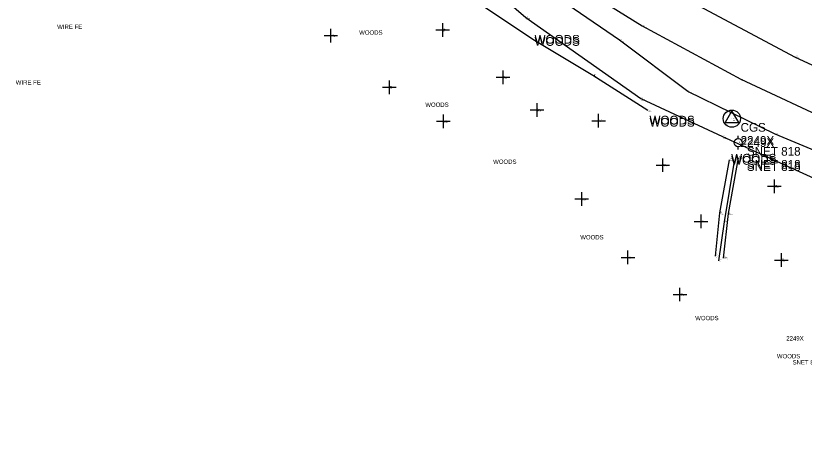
# Model space of a CAD drawing. Extents: x 5447 to 709667, y 4528 to 375505.
# Drawn here: x 706322.5 to 706612.3, y 374708 to 374863.8 of the extents above; entities that cross this region are included whole.
import ezdxf

# ---------------------------------------------------------------- set-up
doc = ezdxf.new("R2010")
doc.units = 0
for name, color, linetype in [('SV_BKLN_BKLN', 7, 'Continuous'), ('SV_CTRL_CGS', 7, 'Continuous'), ('SV_CTRL_MISC_CTRL_TX', 7, 'Continuous'), ('SV_FENC_FENCES', 7, 'Continuous'), ('SV_NODES_ACTIVE_POINT', 7, 'Continuous'), ('SV_NODES_DESCRIPTION', 7, 'Continuous'), ('SV_NODES_ELEVATION', 7, 'Continuous'), ('SV_NODES_PT_NUMBER', 7, 'Continuous'), ('SV_ROAD_BITRD', 7, 'Continuous'), ('SV_ROAD_DIRTRD', 7, 'Continuous'), ('SV_SURF_SPOT', 7, 'Continuous'), ('SV_SURVEY_NOTES', 7, 'Continuous'), ('SV_TREE_TREELN', 7, 'Continuous'), ('SV_UTOH_UPO', 7, 'Continuous'), ('SV_UTOH_UTOH_TX', 7, 'Continuous'), ('SV_WALL_STONE_WALL', 7, 'Continuous')]:
    doc.layers.add(name, color=color, linetype=linetype)

msp = doc.modelspace()

# ---------------------------------------------------------------- linework, layer by layer
at = {"layer": 'SV_BKLN_BKLN'}
for points in [[(706461.87, 374947.86), (706487.72, 374924.92), (706517.94, 374901.61), (706549.46, 374880.46), (706608.92, 374848.59), (706641.25, 374833.72), (706679.48, 374817.78), (706716.53, 374803.52), (706754.07, 374789.13), (706794.65, 374774.39), (706837.86, 374758.3), (706877.62, 374743.73), (706920.87, 374728.04), (706955.19, 374715.2), (706975.1, 374708.02)], [(706582.63, 374774.65), (706584.44, 374791.02), (706588.09, 374811.55)], [(706584.75, 374810.83), (706581.12, 374791.27), (706579.56, 374775.4)]]:
    msp.add_lwpolyline(points, dxfattribs=at)
at = {"layer": 'SV_CTRL_CGS'}
msp.add_line((706585.71, 374825.94), (706585.71, 374825.94), dxfattribs=at)
msp.add_lwpolyline([(706585.71, 374828.83), (706583.21, 374824.5), (706588.21, 374824.5)], close=True, dxfattribs=at)
msp.add_circle((706585.71, 374825.94), 3.16, dxfattribs=at)
at = {"layer": 'SV_FENC_FENCES'}
msp.add_lwpolyline([(706554.86, 374828.93), (706534.54, 374841.87), (706513.2, 374854.66), (706486.45, 374872.63), (706460.96, 374892.31), (706434.27, 374915.35), (706417.33, 374929.63), (706387.43, 374958.47)], dxfattribs=at)
at = {"layer": 'SV_NODES_ACTIVE_POINT'}
for p, q in [((706509.98, 374863.13), (706509.98, 374863.13)), ((706552.75, 374860.06), (706552.75, 374860.06)), ((706513.2, 374854.66), (706513.2, 374854.66)), ((706544.38, 374854.79), (706544.38, 374854.79)), ((706608.92, 374848.59), (706608.92, 374848.59)), ((706534.54, 374841.87), (706534.54, 374841.87)), ((706588.99, 374840.41), (706588.99, 374840.41)), ((706569.56, 374835.89), (706569.56, 374835.89)), ((706552.22, 374833.4), (706552.22, 374833.4)), ((706554.86, 374828.93), (706554.86, 374828.93)), ((706601.68, 374820.18), (706601.68, 374820.18)), ((706582.25, 374819.38), (706582.25, 374819.38)), ((706588.09, 374811.55), (706588.09, 374811.55)), ((706584.75, 374810.83), (706584.75, 374810.83)), ((706586.58, 374810.32), (706586.58, 374810.32)), ((706581.12, 374791.27), (706581.12, 374791.27)), ((706584.44, 374791.02), (706584.44, 374791.02)), ((706582.86, 374788.01), (706582.86, 374788.01)), ((706579.56, 374775.4), (706579.56, 374775.4)), ((706580.79, 374773.67), (706580.79, 374773.67)), ((706582.63, 374774.65), (706582.63, 374774.65))]:
    msp.add_line(p, q, dxfattribs=at)
at = {"layer": 'SV_ROAD_BITRD'}
msp.add_lwpolyline([(706370, 375018.38), (706374.53, 375017.89), (706396.55, 374990.87), (706424.42, 374960.49), (706456.9, 374930.46), (706486.6, 374905.1), (706519.47, 374880.86), (706552.75, 374860.06), (706588.99, 374840.41), (706624.15, 374824.04), (706664.39, 374807.02), (706703.54, 374790.93), (706738.49, 374776.78), (706773.92, 374761.92), (706810.35, 374746.55), (706811.8, 374740.45), (706813.36, 374739.13)], dxfattribs=at)
at = {"layer": 'SV_ROAD_DIRTRD'}
msp.add_lwpolyline([(706723.79, 374781.9), (706694.69, 374787.86), (706661.4, 374798.22), (706633.95, 374806.75), (706601.68, 374820.18), (706569.56, 374835.89), (706544.38, 374854.79), (706513.45, 374876.19), (706479.25, 374904.07), (706447.1, 374928.55), (706412.93, 374963.08), (706386.28, 374993.45), (706377.69, 375011.69)], dxfattribs=at)
at = {"layer": 'SV_SURF_SPOT'}
for p, q in [((706479.42, 374856.06), (706479.42, 374861.07)), ((706438.29, 374853.98), (706438.29, 374858.98)), ((706476.92, 374858.56), (706481.92, 374858.56)), ((706479.42, 374858.56), (706479.42, 374858.56)), ((706435.79, 374856.48), (706440.79, 374856.48)), ((706438.29, 374856.48), (706438.29, 374856.48)), ((706501.58, 374838.68), (706501.58, 374843.68)), ((706499.08, 374841.18), (706504.08, 374841.18)), ((706501.58, 374841.18), (706501.58, 374841.18)), ((706457.31, 374837.48), (706462.31, 374837.48)), ((706459.81, 374834.98), (706459.81, 374839.98)), ((706459.81, 374837.48), (706459.81, 374837.48)), ((706514.1, 374826.64), (706514.1, 374831.64)), ((706511.6, 374829.14), (706516.6, 374829.14)), ((706514.1, 374829.14), (706514.1, 374829.14)), ((706479.69, 374822.48), (706479.69, 374827.48)), ((706536.73, 374822.67), (706536.73, 374827.67)), ((706477.19, 374824.98), (706482.19, 374824.98)), ((706479.69, 374824.98), (706479.69, 374824.98)), ((706534.23, 374825.17), (706539.23, 374825.17)), ((706536.73, 374825.17), (706536.73, 374825.17)), ((706560.32, 374806.34), (706560.32, 374811.34)), ((706557.82, 374808.84), (706562.82, 374808.84)), ((706560.32, 374808.84), (706560.32, 374808.84)), ((706601.32, 374798.59), (706601.32, 374803.59)), ((706598.82, 374801.09), (706603.82, 374801.09)), ((706601.32, 374801.09), (706601.32, 374801.09)), ((706530.54, 374793.92), (706530.54, 374798.92)), ((706528.04, 374796.42), (706533.04, 374796.42)), ((706530.54, 374796.42), (706530.54, 374796.42)), ((706571.9, 374788.13), (706576.9, 374788.13)), ((706574.4, 374785.63), (706574.4, 374790.63)), ((706574.4, 374788.13), (706574.4, 374788.13)), ((706547.52, 374772.41), (706547.52, 374777.41)), ((706603.9, 374771.45), (706603.9, 374776.45)), ((706545.01, 374774.91), (706550.02, 374774.91)), ((706547.52, 374774.91), (706547.52, 374774.91)), ((706601.4, 374773.95), (706606.4, 374773.95)), ((706603.9, 374773.95), (706603.9, 374773.95)), ((706566.6, 374758.76), (706566.6, 374763.76)), ((706564.1, 374761.26), (706569.1, 374761.26)), ((706566.6, 374761.26), (706566.6, 374761.26))]:
    msp.add_line(p, q, dxfattribs=at)
at = {"layer": 'SV_TREE_TREELN'}
msp.add_lwpolyline([(706371.38, 374989.57), (706400.92, 374965.7), (706428.71, 374938.43), (706453.02, 374911.87), (706477.96, 374890.89), (706509.98, 374863.13), (706552.22, 374833.4), (706582.25, 374819.38), (706623.12, 374800.72), (706654.02, 374790.16), (706687.38, 374778.09), (706722.01, 374769.49)], dxfattribs=at)
at = {"layer": 'SV_UTOH_UPO'}
for p, q in [((706588.01, 374818.59), (706588.01, 374819.59)), ((706588.02, 374814.62), (706588.02, 374815.62))]:
    msp.add_line(p, q, dxfattribs=at)
msp.add_circle((706588, 374817.11), 1.5, dxfattribs=at)
at = {"layer": 'SV_WALL_STONE_WALL'}
msp.add_lwpolyline([(706586.58, 374810.32), (706582.86, 374788.01), (706580.79, 374773.67)], dxfattribs=at)

# ---------------------------------------------------------------- texts
at = {"layer": 'SV_CTRL_MISC_CTRL_TX'}
msp.add_text('CGS', height=3.2, dxfattribs=at).set_placement((706588.91, 374821.14))
at = {"layer": 'SV_NODES_DESCRIPTION'}
for s, p in [('504', (706510.23, 374863)), ('515', (706479.67, 374858.44)), ('101', (706553, 374859.93)), ('515', (706438.54, 374856.35)), ('113', (706513.45, 374854.53)), ('103', (706544.63, 374854.66)), ('999', (706609.17, 374848.46)), ('515', (706501.83, 374841.06)), ('113', (706534.79, 374841.75)), ('101', (706589.24, 374840.29)), ('515', (706460.06, 374837.35)), ('103', (706569.81, 374835.77)), ('504', (706552.47, 374833.28)), ('515', (706514.35, 374829.01)), ('113 ST', (706555.11, 374828.8)), ('CGS', (706585.96, 374825.81)), ('CGS', (706585.96, 374825.81)), ('CGS', (706585.96, 374825.81)), ('CGS', (706585.96, 374825.81)), ('CGS', (706585.96, 374825.81)), ('CGS', (706585.96, 374825.81)), ('CGS', (706585.96, 374825.81)), ('CGS', (706585.96, 374825.81)), ('CGS', (706585.96, 374825.81)), ('CGS', (706585.96, 374825.81)), ('CGS', (706585.96, 374825.81)), ('CGS', (706585.96, 374825.81)), ('CGS', (706585.96, 374825.81)), ('CGS', (706585.96, 374825.81)), ('CGS', (706585.96, 374825.81)), ('CGS', (706585.96, 374825.81)), ('CGS', (706585.96, 374825.81)), ('CGS', (706585.96, 374825.81)), ('515', (706479.94, 374824.86)), ('515', (706536.98, 374825.05)), ('103', (706601.93, 374820.06)), ('504', (706582.5, 374819.25)), ('406', (706588.28, 374816.99)), ('999', (706588.34, 374811.43)), ('515', (706560.57, 374808.71)), ('999 ST', (706585, 374810.71)), ('220 ST', (706586.83, 374810.2)), ('515', (706601.57, 374800.96)), ('515', (706530.79, 374796.29)), ('999', (706581.37, 374791.15)), ('999', (706584.69, 374790.89)), ('515', (706574.65, 374788)), ('220', (706583.11, 374787.88)), ('515', (706547.77, 374774.79)), ('999', (706579.81, 374775.27)), ('220', (706581.04, 374773.55)), ('999 ST', (706582.88, 374774.52)), ('515', (706604.15, 374773.83)), ('515', (706566.85, 374761.13))]:
    msp.add_text(s, height=0.25, dxfattribs=at).set_placement(p)
at = {"layer": 'SV_NODES_ELEVATION'}
for s, p in [('539.935', (706510.23, 374862.65)), ('540.248', (706479.67, 374858.09)), ('539.773', (706553, 374859.58)), ('540.406', (706438.54, 374856)), ('540.082', (706513.45, 374854.18)), ('541.078', (706544.63, 374854.31)), ('539.985', (706609.17, 374848.11)), ('540.822', (706501.83, 374840.71)), ('540.264', (706534.79, 374841.4)), ('540.435', (706589.24, 374839.94)), ('540.943', (706460.06, 374837)), ('540.392', (706569.81, 374835.42)), ('540.579', (706552.47, 374832.93)), ('540.907', (706514.35, 374828.66)), ('540.567', (706555.11, 374828.45)), ('540.780', (706585.96, 374825.47)), ('540.780', (706585.96, 374825.47)), ('540.780', (706585.96, 374825.47)), ('540.780', (706585.96, 374825.47)), ('540.780', (706585.96, 374825.47)), ('540.780', (706585.96, 374825.47)), ('540.780', (706585.96, 374825.47)), ('540.780', (706585.96, 374825.47)), ('540.780', (706585.96, 374825.47)), ('540.780', (706585.96, 374825.47)), ('540.780', (706585.96, 374825.47)), ('540.780', (706585.96, 374825.47)), ('540.780', (706585.96, 374825.47)), ('540.780', (706585.96, 374825.47)), ('540.780', (706585.96, 374825.47)), ('540.780', (706585.96, 374825.47)), ('540.780', (706585.96, 374825.47)), ('540.780', (706585.96, 374825.47)), ('541.525', (706479.94, 374824.51)), ('540.619', (706536.98, 374824.7)), ('540.963', (706601.93, 374819.71)), ('541.371', (706582.5, 374818.9)), ('541.997', (706588.28, 374816.64)), ('542.397', (706588.34, 374811.08)), ('541.447', (706560.57, 374808.36)), ('542.062', (706585, 374810.36)), ('544.531', (706586.83, 374809.85)), ('542.493', (706601.57, 374800.61)), ('541.684', (706530.79, 374795.94)), ('543.317', (706581.37, 374790.8)), ('543.716', (706584.69, 374790.54)), ('543.398', (706574.65, 374787.65)), ('546.825', (706583.11, 374787.53)), ('543.882', (706547.77, 374774.44)), ('545.169', (706579.81, 374774.92)), ('548.037', (706581.04, 374773.2)), ('545.599', (706582.88, 374774.17)), ('545.458', (706604.15, 374773.48)), ('546.226', (706566.85, 374760.78))]:
    msp.add_text(s, height=0.25, dxfattribs=at).set_placement(p)
at = {"layer": 'SV_NODES_PT_NUMBER'}
for s, p in [('726', (706510.23, 374863.35)), ('677', (706553, 374860.28)), ('5147', (706479.67, 374858.79)), ('5132', (706438.54, 374856.7)), ('5153', (706513.45, 374854.88)), ('714', (706544.63, 374855.01)), ('1011', (706609.17, 374848.81)), ('5148', (706501.83, 374841.41)), ('5151', (706534.79, 374842.1)), ('678', (706589.24, 374840.64)), ('5131', (706460.06, 374837.7)), ('713', (706569.81, 374836.12)), ('727', (706552.47, 374833.63)), ('5152', (706514.35, 374829.36)), ('5150', (706555.11, 374829.15)), ('5149', (706536.98, 374825.4)), ('49', (706585.96, 374826.16)), ('49', (706585.96, 374826.16)), ('49', (706585.96, 374826.16)), ('49', (706585.96, 374826.16)), ('49', (706585.96, 374826.16)), ('49', (706585.96, 374826.16)), ('49', (706585.96, 374826.16)), ('49', (706585.96, 374826.16)), ('49', (706585.96, 374826.16)), ('49', (706585.96, 374826.16)), ('49', (706585.96, 374826.16)), ('49', (706585.96, 374826.16)), ('49', (706585.96, 374826.16)), ('49', (706585.96, 374826.16)), ('49', (706585.96, 374826.16)), ('49', (706585.96, 374826.16)), ('49', (706585.96, 374826.16)), ('49', (706585.96, 374826.16)), ('5130', (706479.94, 374825.21)), ('728', (706582.5, 374819.6)), ('712', (706601.93, 374820.41)), ('729', (706588.28, 374817.34)), ('5099', (706585, 374811.06)), ('5104', (706588.34, 374811.78)), ('5098', (706560.57, 374809.06)), ('5105', (706586.83, 374810.55)), ('5108', (706601.57, 374801.31)), ('5094', (706530.79, 374796.64)), ('5100', (706581.37, 374791.5)), ('5103', (706584.69, 374791.24)), ('5097', (706574.65, 374788.35)), ('5106', (706583.11, 374788.23)), ('5095', (706547.77, 374775.14)), ('5101', (706579.81, 374775.62)), ('5107', (706581.04, 374773.9)), ('5102', (706582.88, 374774.87)), ('5109', (706604.15, 374774.18)), ('5096', (706566.85, 374761.48))]:
    msp.add_text(s, height=0.25, dxfattribs=at).set_placement(p)
at = {"layer": 'SV_SURVEY_NOTES'}
for s, height, p in [('WIRE FE', 1.6, (706337.7, 374858.93)), ('WOODS', 0.25, (706510.23, 374862.25)), ('WOODS', 1.6, (706448.7, 374856.83)), ('WOODS', 3.2, (706513.18, 374853.53)), ('WOODS', 3.2, (706513.18, 374853.53)), ('WOODS', 3.2, (706513.18, 374853.53)), ('WOODS', 3.2, (706513.18, 374853.53)), ('WOODS', 3.2, (706513.18, 374853.53)), ('WOODS', 3.2, (706513.18, 374853.53)), ('WOODS', 3.2, (706513.18, 374853.53)), ('WOODS', 3.2, (706513.18, 374853.53)), ('WOODS', 3.2, (706513.18, 374852.73)), ('WOODS', 3.2, (706513.18, 374852.73)), ('WOODS', 3.2, (706513.18, 374852.73)), ('WIRE FE', 1.6, (706322.47, 374838.46)), ('WOODS', 1.6, (706473.02, 374830.27)), ('WOODS', 0.25, (706552.47, 374832.53)), ('WOODS', 3.2, (706555.42, 374823.8)), ('WOODS', 3.2, (706555.42, 374823.8)), ('WOODS', 3.2, (706555.42, 374823.8)), ('WOODS', 3.2, (706555.42, 374823.8)), ('WOODS', 3.2, (706555.42, 374823.8)), ('WOODS', 3.2, (706555.42, 374823.8)), ('WOODS', 3.2, (706555.42, 374823.8)), ('WOODS', 3.2, (706555.42, 374823.8)), ('WOODS', 3.2, (706555.42, 374823)), ('WOODS', 3.2, (706555.42, 374823)), ('WOODS', 3.2, (706555.42, 374823)), ('2249X', 0.25, (706585.96, 374825.07)), ('2249X', 0.25, (706585.96, 374825.07)), ('2249X', 0.25, (706585.96, 374825.07)), ('2249X', 0.25, (706585.96, 374825.07)), ('2249X', 0.25, (706585.96, 374825.07)), ('2249X', 0.25, (706585.96, 374825.07)), ('2249X', 0.25, (706585.96, 374825.07)), ('2249X', 0.25, (706585.96, 374825.07)), ('2249X', 0.25, (706585.96, 374825.07)), ('2249X', 0.25, (706585.96, 374825.07)), ('2249X', 0.25, (706585.96, 374825.07)), ('2249X', 0.25, (706585.96, 374825.07)), ('2249X', 0.25, (706585.96, 374825.07)), ('2249X', 0.25, (706585.96, 374825.07)), ('2249X', 0.25, (706585.96, 374825.07)), ('2249X', 0.25, (706585.96, 374825.07)), ('2249X', 0.25, (706585.96, 374825.07)), ('2249X', 0.25, (706585.96, 374825.07)), ('WOODS', 0.25, (706582.5, 374818.5)), ('2249X', 3.2, (706588.91, 374816.34)), ('2249X', 3.2, (706588.91, 374816.34)), ('2249X', 3.2, (706588.91, 374816.34)), ('2249X', 3.2, (706588.91, 374816.34)), ('2249X', 3.2, (706588.91, 374816.34)), ('2249X', 3.2, (706588.91, 374816.34)), ('2249X', 3.2, (706588.91, 374816.34)), ('2249X', 3.2, (706588.91, 374816.34)), ('2249X', 3.2, (706588.91, 374816.34)), ('2249X', 3.2, (706588.91, 374816.34)), ('2249X', 3.2, (706588.91, 374816.34)), ('2249X', 3.2, (706588.91, 374816.34)), ('2249X', 3.2, (706588.91, 374816.34)), ('2249X', 3.2, (706588.91, 374816.34)), ('2249X', 3.2, (706588.91, 374816.34)), ('2249X', 3.2, (706588.91, 374816.34)), ('2249X', 3.2, (706588.91, 374816.34)), ('2249X', 3.2, (706588.91, 374816.34)), ('2249X', 3.2, (706588.91, 374816.34)), ('2249X', 3.2, (706588.91, 374816.34)), ('2249X', 3.2, (706588.91, 374816.34)), ('2249X', 3.2, (706588.91, 374816.34)), ('2249X', 3.2, (706588.91, 374816.34)), ('2249X', 3.2, (706588.91, 374816.34)), ('2249X', 3.2, (706588.91, 374816.34)), ('2249X', 3.2, (706588.91, 374816.34)), ('2249X', 3.2, (706588.91, 374816.34)), ('2249X', 3.2, (706588.91, 374816.34)), ('2249X', 3.2, (706588.91, 374816.34)), ('2249X', 3.2, (706588.91, 374816.34)), ('2249X', 3.2, (706588.91, 374816.34)), ('2249X', 3.2, (706588.91, 374816.34)), ('2249X', 3.2, (706588.91, 374816.34)), ('2249X', 3.2, (706588.91, 374816.34)), ('2249X', 3.2, (706588.91, 374816.34)), ('2249X', 3.2, (706588.91, 374816.34)), ('2249X', 3.2, (706588.91, 374816.34)), ('2249X', 3.2, (706588.91, 374816.34)), ('2249X', 3.2, (706588.91, 374816.34)), ('2249X', 3.2, (706588.91, 374816.34)), ('2249X', 3.2, (706588.91, 374816.34)), ('2249X', 3.2, (706588.91, 374816.34)), ('2249X', 3.2, (706588.91, 374816.34)), ('2249X', 3.2, (706588.91, 374816.34)), ('2249X', 3.2, (706588.91, 374816.34)), ('2249X', 3.2, (706588.91, 374816.34)), ('2249X', 3.2, (706588.91, 374816.34)), ('2249X', 3.2, (706588.91, 374816.34)), ('2249X', 3.2, (706588.91, 374816.34)), ('2249X', 3.2, (706588.91, 374816.34)), ('2249X', 3.2, (706588.91, 374816.34)), ('2249X', 3.2, (706588.91, 374816.34)), ('2249X', 3.2, (706588.91, 374816.34)), ('2249X', 3.2, (706588.91, 374816.34)), ('2249X', 3.2, (706588.91, 374816.34)), ('2249X', 3.2, (706588.91, 374816.34)), ('2249X', 3.2, (706588.91, 374816.34)), ('2249X', 3.2, (706588.91, 374816.34)), ('2249X', 3.2, (706588.91, 374816.34)), ('2249X', 3.2, (706588.91, 374816.34)), ('2249X', 3.2, (706588.91, 374816.34)), ('2249X', 3.2, (706588.91, 374816.34)), ('2249X', 3.2, (706588.91, 374816.34)), ('2249X', 3.2, (706588.91, 374816.34)), ('2249X', 3.2, (706588.91, 374816.34)), ('2249X', 3.2, (706588.91, 374816.34)), ('2249X', 3.2, (706588.91, 374816.34)), ('2249X', 3.2, (706588.91, 374816.34)), ('2249X', 3.2, (706588.91, 374816.34)), ('2249X', 3.2, (706588.91, 374816.34)), ('2249X', 3.2, (706588.91, 374816.34)), ('2249X', 3.2, (706588.91, 374816.34)), ('2249X', 3.2, (706588.91, 374816.34)), ('2249X', 3.2, (706588.91, 374816.34)), ('2249X', 3.2, (706588.91, 374816.34)), ('2249X', 3.2, (706588.91, 374816.34)), ('2249X', 3.2, (706588.91, 374816.34)), ('2249X', 3.2, (706588.91, 374816.34)), ('2249X', 3.2, (706588.91, 374816.34)), ('2249X', 3.2, (706588.91, 374816.34)), ('2249X', 3.2, (706588.91, 374816.34)), ('2249X', 3.2, (706588.91, 374816.34)), ('2249X', 3.2, (706588.91, 374816.34)), ('2249X', 3.2, (706588.91, 374816.34)), ('2249X', 3.2, (706588.91, 374816.34)), ('2249X', 3.2, (706588.91, 374816.34)), ('2249X', 3.2, (706588.91, 374816.34)), ('2249X', 3.2, (706588.91, 374816.34)), ('2249X', 3.2, (706588.91, 374816.34)), ('2249X', 3.2, (706588.91, 374816.34)), ('2249X', 3.2, (706588.91, 374816.34)), ('2249X', 3.2, (706588.91, 374816.34)), ('2249X', 3.2, (706588.91, 374816.34)), ('2249X', 3.2, (706588.91, 374816.34)), ('2249X', 3.2, (706588.91, 374816.34)), ('2249X', 3.2, (706588.91, 374816.34)), ('2249X', 3.2, (706588.91, 374816.34)), ('2249X', 3.2, (706588.91, 374816.34)), ('2249X', 3.2, (706588.91, 374816.34)), ('2249X', 3.2, (706588.91, 374816.34)), ('2249X', 3.2, (706588.91, 374816.34)), ('2249X', 3.2, (706588.91, 374816.34)), ('2249X', 3.2, (706588.91, 374816.34)), ('2249X', 3.2, (706588.91, 374816.34)), ('2249X', 3.2, (706588.91, 374816.34)), ('2249X', 3.2, (706588.91, 374816.34)), ('2249X', 3.2, (706588.91, 374816.34)), ('2249X', 3.2, (706588.91, 374816.34)), ('2249X', 3.2, (706588.91, 374816.34)), ('2249X', 3.2, (706588.91, 374816.34)), ('2249X', 3.2, (706588.91, 374816.34)), ('2249X', 3.2, (706588.91, 374816.34)), ('2249X', 3.2, (706588.91, 374816.34)), ('2249X', 3.2, (706588.91, 374816.34)), ('2249X', 3.2, (706588.91, 374816.34)), ('2249X', 3.2, (706588.91, 374816.34)), ('2249X', 3.2, (706588.91, 374816.34)), ('2249X', 3.2, (706588.91, 374816.34)), ('2249X', 3.2, (706588.91, 374816.34)), ('2249X', 3.2, (706588.91, 374816.34)), ('2249X', 3.2, (706588.91, 374816.34)), ('2249X', 3.2, (706588.91, 374816.34)), ('2249X', 3.2, (706588.91, 374816.34)), ('2249X', 3.2, (706588.91, 374816.34)), ('2249X', 3.2, (706588.91, 374816.34)), ('2249X', 3.2, (706588.91, 374816.34)), ('2249X', 3.2, (706588.91, 374816.34)), ('2249X', 3.2, (706588.91, 374816.34)), ('2249X', 3.2, (706588.91, 374816.34)), ('2249X', 3.2, (706588.91, 374816.34)), ('2249X', 3.2, (706588.91, 374816.34)), ('2249X', 3.2, (706588.91, 374816.34)), ('2249X', 3.2, (706588.91, 374816.34)), ('2249X', 3.2, (706588.91, 374816.34)), ('2249X', 3.2, (706588.91, 374816.34)), ('2249X', 3.2, (706588.91, 374816.34)), ('2249X', 3.2, (706588.91, 374816.34)), ('2249X', 3.2, (706588.91, 374816.34)), ('2249X', 3.2, (706588.91, 374816.34)), ('2249X', 3.2, (706588.91, 374816.34)), ('2249X', 3.2, (706588.91, 374816.34)), ('2249X', 3.2, (706588.91, 374816.34)), ('2249X', 3.2, (706588.91, 374816.34)), ('2249X', 3.2, (706588.91, 374816.34)), ('2249X', 3.2, (706588.91, 374816.34)), ('2249X', 3.2, (706588.91, 374816.34)), ('2249X', 3.2, (706588.91, 374816.34)), ('2249X', 3.2, (706588.91, 374815.54)), ('2249X', 3.2, (706588.91, 374815.54)), ('2249X', 3.2, (706588.91, 374815.54)), ('2249X', 3.2, (706588.91, 374815.54)), ('2249X', 3.2, (706588.91, 374815.54)), ('2249X', 3.2, (706588.91, 374815.54)), ('2249X', 3.2, (706588.91, 374815.54)), ('2249X', 3.2, (706588.91, 374815.54)), ('2249X', 3.2, (706588.91, 374815.54)), ('2249X', 3.2, (706588.91, 374815.54)), ('2249X', 3.2, (706588.91, 374815.54)), ('2249X', 3.2, (706588.91, 374815.54)), ('2249X', 3.2, (706588.91, 374815.54)), ('2249X', 3.2, (706588.91, 374815.54)), ('2249X', 3.2, (706588.91, 374815.54)), ('2249X', 3.2, (706588.91, 374815.54)), ('2249X', 3.2, (706588.91, 374815.54)), ('2249X', 3.2, (706588.91, 374815.54)), ('2249X', 3.2, (706588.91, 374815.54)), ('2249X', 3.2, (706588.91, 374815.54)), ('2249X', 3.2, (706588.91, 374815.54)), ('2249X', 3.2, (706588.91, 374815.54)), ('2249X', 3.2, (706588.91, 374815.54)), ('SNET 818', 0.25, (706588.28, 374816.24)), ('WOODS', 3.2, (706585.45, 374809.78)), ('WOODS', 3.2, (706585.45, 374809.78)), ('WOODS', 3.2, (706585.45, 374809.78)), ('WOODS', 3.2, (706585.45, 374809.78)), ('WOODS', 3.2, (706585.45, 374809.78)), ('WOODS', 3.2, (706585.45, 374809.78)), ('WOODS', 3.2, (706585.45, 374809.78)), ('WOODS', 3.2, (706585.45, 374809.78)), ('WOODS', 3.2, (706585.45, 374808.98)), ('WOODS', 3.2, (706585.45, 374808.98)), ('WOODS', 3.2, (706585.45, 374808.98)), ('WOODS', 1.6, (706497.95, 374809.3)), ('SNET 818', 3.2, (706591.23, 374807.52)), ('SNET 818', 3.2, (706591.23, 374807.52)), ('SNET 818', 3.2, (706591.23, 374807.52)), ('SNET 818', 3.2, (706591.23, 374807.52)), ('SNET 818', 3.2, (706591.23, 374807.52)), ('SNET 818', 3.2, (706591.23, 374807.52)), ('SNET 818', 3.2, (706591.23, 374807.52)), ('SNET 818', 3.2, (706591.23, 374807.52)), ('SNET 818', 3.2, (706591.23, 374806.72)), ('SNET 818', 3.2, (706591.23, 374806.72)), ('SNET 818', 3.2, (706591.23, 374806.72)), ('WOODS', 1.6, (706529.98, 374781.53)), ('WOODS', 1.6, (706572.23, 374751.8)), ('2249X', 1.6, (706605.71, 374744.34)), ('2249X', 1.6, (706605.71, 374744.34)), ('2249X', 1.6, (706605.71, 374744.34)), ('2249X', 1.6, (706605.71, 374744.34)), ('2249X', 1.6, (706605.71, 374744.34)), ('2249X', 1.6, (706605.71, 374744.34)), ('2249X', 1.6, (706605.71, 374744.34)), ('2249X', 1.6, (706605.71, 374744.34)), ('2249X', 1.6, (706605.71, 374744.34)), ('2249X', 1.6, (706605.71, 374744.34)), ('2249X', 1.6, (706605.71, 374744.34)), ('2249X', 1.6, (706605.71, 374744.34)), ('2249X', 1.6, (706605.71, 374744.34)), ('2249X', 1.6, (706605.71, 374744.34)), ('2249X', 1.6, (706605.71, 374744.34)), ('2249X', 1.6, (706605.71, 374744.34)), ('2249X', 1.6, (706605.71, 374744.34)), ('2249X', 1.6, (706605.71, 374744.34)), ('2249X', 1.6, (706605.71, 374744.34)), ('WOODS', 1.6, (706602.25, 374737.78)), ('SNET 818', 1.6, (706608.03, 374735.52))]:
    msp.add_text(s, height=height, dxfattribs=at).set_placement(p)
at = {"layer": 'SV_UTOH_UTOH_TX'}
msp.add_text('SNET 818', height=3.2, dxfattribs=at).set_placement((706591.23, 374812.32))

doc.saveas('drawing.dxf')
